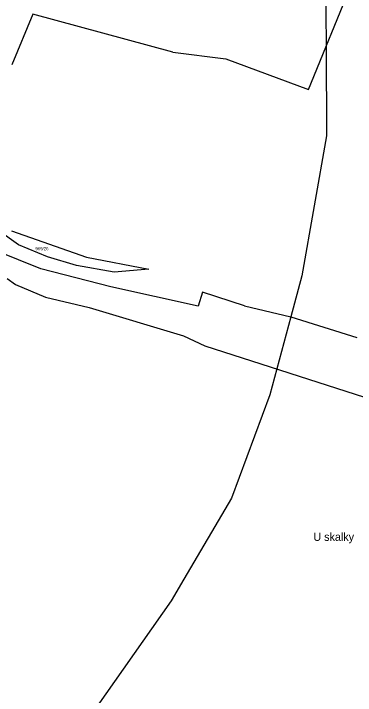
# Model space of a CAD drawing. Extents: x -547623 to -538651, y -1096714 to -1086522.
# Drawn here: x -542593 to -542406.3, y -1093834.7 to -1093462.3 of the extents above; entities that cross this region are included whole.
import ezdxf

# ---------------------------------------------------------------- set-up
doc = ezdxf.new("R2010")
doc.units = 0
for name, color, linetype in [('Vrstva 1', 7, 'Continuous'), ('Vrstva 50', 7, 'Continuous'), ('Vrstva 52', 7, 'Continuous'), ('Vrstva 86', 7, 'Continuous')]:
    doc.layers.add(name, color=color, linetype=linetype)

msp = doc.modelspace()

# ---------------------------------------------------------------- linework, layer by layer
at = {"layer": 'Vrstva 1'}
for points in [[(-542431.91, -1093503.72), (-542408.07, -1093445.3)], [(-542582.52, -1093462.64), (-542593.92, -1093490.21)], [(-542506.11, -1093483.36), (-542582.52, -1093462.64)], [(-542506.11, -1093483.36), (-542477.07, -1093486.99)], [(-542477.07, -1093486.99), (-542431.91, -1093503.72)], [(-542590.36, -1093588.61), (-542624.56, -1093564.16)], [(-542594.09, -1093580.84), (-542553.18, -1093595.24)], [(-542574.43, -1093595.12), (-542590.36, -1093588.61)], [(-542578.14, -1093601.61), (-542602.79, -1093591.92)], [(-542558.57, -1093599.92), (-542574.43, -1093595.12)], [(-542553.18, -1093595.24), (-542519.16, -1093601.79)], [(-542538.02, -1093603.44), (-542558.57, -1093599.92)], [(-542539.84, -1093611.45), (-542578.14, -1093601.61)], [(-542519.16, -1093601.79), (-542538.02, -1093603.44)], [(-542596.49, -1093607.04), (-542592.06, -1093610.22)], [(-542592.06, -1093610.22), (-542575.53, -1093617.13)], [(-542492.11, -1093622.03), (-542539.84, -1093611.45)], [(-542489.77, -1093614.41), (-542492.11, -1093622.03)], [(-542466.91, -1093621.81), (-542489.77, -1093614.41)], [(-542575.53, -1093617.13), (-542551.67, -1093622.72)], [(-542551.67, -1093622.72), (-542500.12, -1093638.28)], [(-542466.91, -1093621.81), (-542441.56, -1093627.83)], [(-542441.56, -1093627.83), (-542405.61, -1093639.1)], [(-542500.12, -1093638.28), (-542488.54, -1093643.67)], [(-542488.54, -1093643.67), (-542396.3, -1093673.44)]]:
    msp.add_lwpolyline(points, dxfattribs=at)
at = {"layer": 'Vrstva 52'}
msp.add_lwpolyline([(-542422.65, -1093441.62), (-542422.36, -1093480.32), (-542422, -1093529), (-542435.5, -1093605.5), (-542441.52, -1093627.84), (-542449.2, -1093656.37), (-542453, -1093670.5), (-542474, -1093727), (-542500, -1093771.12), (-542507, -1093783), (-542589, -1093900), (-542592.87, -1093905.44), (-542658.5, -1093997.5), (-542659.82, -1094000), (-542667.1, -1094013.74), (-542676.5, -1094031.5), (-542688.5, -1094055), (-542698.58, -1094092.56), (-542708.5, -1094129.5), (-542723.51, -1094211.55), (-542724.31, -1094215.92), (-542746, -1094334.5), (-542748.24, -1094343.37)], dxfattribs=at)

# ---------------------------------------------------------------- texts
at = {"layer": 'Vrstva 50'}
msp.add_text('U skalky', height=4.4, dxfattribs=at).set_placement((-542429.25, -1093750.26))
at = {"layer": 'Vrstva 86'}
msp.add_text('969/26', height=1.7, dxfattribs=at).set_placement((-542581.11, -1093591.48))

doc.saveas('drawing.dxf')
